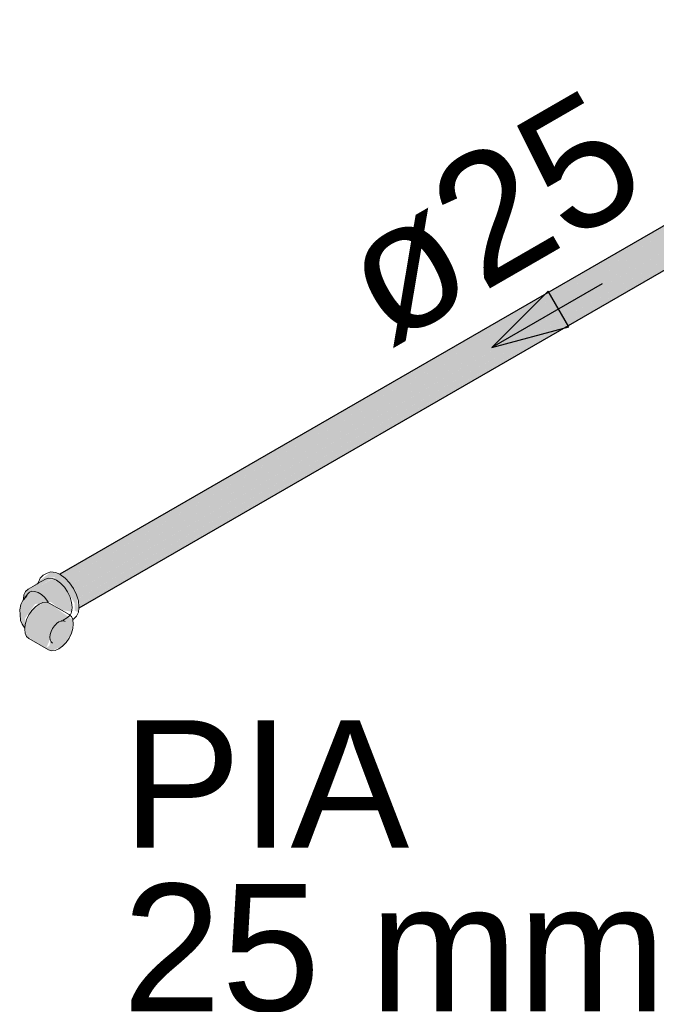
# Model space of a CAD drawing. Header units: millimetres. Extents: x 567 to 934, y -1 to 364.
# Tile 466 of 656: x 783.713 to 784.712, y 9.039 to 10.586. Entities that reach past the tile are written whole.
import ezdxf

# ---------------------------------------------------------------- set-up
doc = ezdxf.new("R2010")
doc.units = ezdxf.units.MM
doc.header["$MEASUREMENT"] = 0
doc.linetypes.add('NULL', pattern=[0])
for name, color, linetype, lineweight in [('AF-Condutos', 140, 'Continuous', 25), ('AF-Peça de utilização', 152, 'Continuous', 18), ('AF-Sentido conduto', 140, 'Continuous', 30), ('AF-Textos conduto', 7, 'Continuous', 9), ('Textos', 7, 'Continuous', 9)]:
    doc.layers.add(name, color=color, linetype=linetype, lineweight=lineweight)
doc.styles.add('Arial', font='arial.ttf')

msp = doc.modelspace()

# ---------------------------------------------------------------- hatches: boundary and pattern name
at = {"layer": 'AF-Condutos', "linetype": 'Continuous'}
for points in [[(785.316, 10.534), (785.3197, 10.5518), (785.3093, 10.5742), (785.2918, 10.5864), (783.7703, 9.708), (785.2421, 10.5488), (783.7793, 9.7039), (785.255, 10.5433), (783.7878, 9.6958), (785.2697, 10.5371), (783.7945, 9.6849), (785.2835, 10.5312), (783.7982, 9.6733), (785.294, 10.5267), (783.7982, 9.6629)], [(783.7758, 9.715), (785.2918, 10.5864), (785.284, 10.5858)], [(783.7759, 9.715), (783.7788, 9.7129), (785.2918, 10.5864)], [(783.7799, 9.7135), (783.7855, 9.7075), (785.2421, 10.5488)], [(783.7867, 9.7081), (783.7931, 9.6988), (785.255, 10.5433)], [(783.8003, 9.6883), (785.2697, 10.5371), (783.794, 9.6993)], [(783.8047, 9.6771), (785.2835, 10.5312), (783.8003, 9.6882)], [(783.8064, 9.6677), (785.294, 10.5267), (783.8044, 9.6769)], [(783.806, 9.6622), (785.316, 10.534), (783.8063, 9.6676)]]:
    msp.add_hatch(color=151, dxfattribs=at).paths.add_polyline_path(points)
at = {"layer": 'AF-Peça de utilização', "linetype": 'Continuous'}
for points in [[(783.7219, 9.688), (783.7144, 9.6676), (783.7138, 9.6424), (783.7207, 9.6305), (783.7211, 9.646), (783.7368, 9.6683), (783.7606, 9.6716), (783.7879, 9.6874), (783.7989, 9.6697), (783.7852, 9.6983), (783.7705, 9.7113), (783.7411, 9.6951), (783.7582, 9.709), (783.7682, 9.7106), (783.7852, 9.6983), (783.7989, 9.6697), (783.7989, 9.6581), (783.8048, 9.6555), (783.8019, 9.683), (783.7911, 9.7017), (783.7764, 9.7147), (783.7617, 9.7187)], [(783.741, 9.695), (783.7641, 9.7084), (783.7582, 9.709)], [(783.7918, 9.6792), (783.7879, 9.6874), (783.7609, 9.6718), (783.7774, 9.6592)], [(783.7672, 9.628), (783.7642, 9.6295), (783.7581, 9.5962), (783.7628, 9.5948), (783.78, 9.6021), (783.7938, 9.6223), (783.796, 9.6434), (783.7592, 9.6697), (783.749, 9.6706), (783.7318, 9.658), (783.7212, 9.636), (783.7235, 9.6174), (783.7581, 9.5962), (783.7635, 9.6057), (783.7545, 9.5996)], [(783.7942, 9.6562), (783.7918, 9.6792), (783.7774, 9.6592)]]:
    msp.add_hatch(color=161, dxfattribs=at).paths.add_polyline_path(points)

# ---------------------------------------------------------------- linework, layer by layer
at = {"layer": 'AF-Condutos'}
for p, q in [((785.2689, 10.577), (783.7758, 9.715)), ((783.806, 9.6622), (785.316, 10.534)), ((783.8056, 9.662), (783.806, 9.6622))]:
    msp.add_line(p, q, dxfattribs=at)
at = {"layer": 'AF-Peça de utilização'}
for p, q in [((783.7556, 9.7168), (783.7497, 9.7134)), ((783.7617, 9.7187), (783.7556, 9.7168)), ((783.7688, 9.718), (783.7617, 9.7187)), ((783.7758, 9.715), (783.7688, 9.718)), ((783.7419, 9.7009), (783.7404, 9.7001)), ((783.7531, 9.7074), (783.7419, 9.7009)), ((783.742, 9.7025), (783.7419, 9.7009)), ((783.745, 9.709), (783.742, 9.7025)), ((783.7497, 9.7134), (783.745, 9.709)), ((783.7582, 9.709), (783.7531, 9.7074)), ((783.7641, 9.7084), (783.7582, 9.709)), ((783.7643, 9.7083), (783.7641, 9.7084)), ((783.7705, 9.7057), (783.7643, 9.7083)), ((783.7769, 9.7011), (783.7705, 9.7057)), ((783.7764, 9.7147), (783.7758, 9.715)), ((783.784, 9.7092), (783.7764, 9.7147)), ((783.7828, 9.6948), (783.7769, 9.7011)), ((783.7911, 9.7017), (783.784, 9.7092)), ((783.7972, 9.6927), (783.7911, 9.7017)), ((783.7219, 9.688), (783.7194, 9.6826)), ((783.7258, 9.6917), (783.7219, 9.688)), ((783.7279, 9.6868), (783.7249, 9.6837)), ((783.7404, 9.7001), (783.7258, 9.6917)), ((783.7319, 9.6883), (783.7279, 9.6868)), ((783.7366, 9.6882), (783.7319, 9.6883)), ((783.7417, 9.6865), (783.7366, 9.6882)), ((783.7419, 9.6863), (783.7417, 9.6865)), ((783.7469, 9.6832), (783.7419, 9.6863)), ((783.7879, 9.6874), (783.7828, 9.6948)), ((783.7918, 9.6792), (783.7879, 9.6874)), ((783.8019, 9.683), (783.7972, 9.6927)), ((783.7177, 9.6737), (783.7144, 9.6676)), ((783.7184, 9.6746), (783.7177, 9.6737)), ((783.7185, 9.6754), (783.718, 9.6747)), ((783.718, 9.6747), (783.7185, 9.6753)), ((783.7187, 9.6749), (783.7184, 9.6746)), ((783.7186, 9.6755), (783.7185, 9.6754)), ((783.7185, 9.6753), (783.7186, 9.6754)), ((783.7249, 9.6837), (783.7186, 9.6755)), ((783.7194, 9.6826), (783.7186, 9.6757)), ((783.7186, 9.6754), (783.7244, 9.6818)), ((783.7186, 9.6757), (783.7186, 9.6755)), ((783.7186, 9.6754), (783.7187, 9.6749)), ((783.7244, 9.6818), (783.7187, 9.6749)), ((783.749, 9.6706), (783.7432, 9.6681)), ((783.7519, 9.6785), (783.7469, 9.6832)), ((783.7545, 9.6711), (783.749, 9.6706)), ((783.7564, 9.6729), (783.7519, 9.6785)), ((783.7581, 9.67), (783.7545, 9.6711)), ((783.7573, 9.6714), (783.7564, 9.6729)), ((783.7581, 9.67), (783.7573, 9.6714)), ((783.7592, 9.6697), (783.7581, 9.67)), ((783.7902, 9.6518), (783.7592, 9.6697)), ((783.7931, 9.6749), (783.7918, 9.6792)), ((783.7942, 9.6709), (783.7931, 9.6749)), ((783.7951, 9.6631), (783.7942, 9.6709)), ((783.8048, 9.6731), (783.8019, 9.683)), ((783.8058, 9.6637), (783.8048, 9.6731)), ((783.7144, 9.6676), (783.7127, 9.6594)), ((783.7127, 9.6594), (783.7134, 9.652)), ((783.7318, 9.658), (783.7271, 9.6512)), ((783.7373, 9.6638), (783.7318, 9.658)), ((783.7432, 9.6681), (783.7373, 9.6638)), ((783.7918, 9.6508), (783.7933, 9.6541)), ((783.7933, 9.6541), (783.7942, 9.6562)), ((783.7942, 9.6562), (783.7946, 9.6588)), ((783.7946, 9.6588), (783.7951, 9.6631)), ((783.8019, 9.649), (783.8048, 9.6555)), ((783.8048, 9.6555), (783.8056, 9.662)), ((783.8056, 9.662), (783.8058, 9.6637)), ((783.7134, 9.652), (783.7138, 9.6424)), ((783.7138, 9.6424), (783.7163, 9.6367)), ((783.7235, 9.6436), (783.7212, 9.636)), ((783.7271, 9.6512), (783.7235, 9.6436)), ((783.7705, 9.6375), (783.7741, 9.6401)), ((783.7741, 9.6401), (783.7777, 9.6416)), ((783.7777, 9.6416), (783.7784, 9.6417)), ((783.7784, 9.6417), (783.7811, 9.642)), ((783.7807, 9.643), (783.7879, 9.6472)), ((783.7811, 9.642), (783.782, 9.6417)), ((783.782, 9.6417), (783.784, 9.6411)), ((783.7879, 9.6472), (783.7918, 9.6508)), ((783.7915, 9.6506), (783.7902, 9.6518)), ((783.7916, 9.6504), (783.7915, 9.6506)), ((783.7924, 9.6498), (783.7916, 9.6504)), ((783.7938, 9.6485), (783.7924, 9.6498)), ((783.7959, 9.6439), (783.7938, 9.6485)), ((783.7959, 9.6439), (783.7972, 9.6446)), ((783.796, 9.6435), (783.7959, 9.6439)), ((783.796, 9.6434), (783.796, 9.6435)), ((783.7968, 9.6371), (783.796, 9.6434)), ((783.7972, 9.6446), (783.8019, 9.649)), ((783.7163, 9.6367), (783.7207, 9.6305)), ((783.7207, 9.6305), (783.7205, 9.6288)), ((783.7205, 9.6288), (783.7212, 9.6225)), ((783.7212, 9.636), (783.7207, 9.6305)), ((783.7607, 9.6204), (783.7621, 9.6251)), ((783.7621, 9.6251), (783.7643, 9.6297)), ((783.7643, 9.6297), (783.7672, 9.6339)), ((783.7672, 9.6339), (783.7699, 9.6368)), ((783.7699, 9.6368), (783.7705, 9.6375)), ((783.7938, 9.6223), (783.796, 9.6299)), ((783.796, 9.6299), (783.7968, 9.6371)), ((783.7212, 9.6225), (783.7235, 9.6174)), ((783.7235, 9.6174), (783.7271, 9.6141)), ((783.7271, 9.6141), (783.7581, 9.5962)), ((783.7602, 9.616), (783.7607, 9.6204)), ((783.7607, 9.6121), (783.7602, 9.616)), ((783.7621, 9.609), (783.7607, 9.6121)), ((783.7643, 9.6069), (783.7621, 9.609)), ((783.78, 9.6021), (783.7855, 9.6079)), ((783.7855, 9.6079), (783.7902, 9.6147)), ((783.7902, 9.6147), (783.7938, 9.6223)), ((783.7581, 9.5962), (783.7628, 9.5948)), ((783.7628, 9.5948), (783.7683, 9.5953)), ((783.7683, 9.5953), (783.7741, 9.5978)), ((783.7741, 9.5978), (783.78, 9.6021))]:
    msp.add_line(p, q, dxfattribs=at)
at = {"layer": 'AF-Sentido conduto'}
for p, q in [((784.5425, 10.1597), (784.4541, 10.0713)), ((784.5749, 10.1037), (784.5425, 10.1597)), ((784.4541, 10.0713), (784.5749, 10.1037))]:
    msp.add_line(p, q, dxfattribs=at)
msp.add_lwpolyline([(784.6273, 10.1713), (784.4541, 10.0713)], dxfattribs=at)

# ---------------------------------------------------------------- texts
at = {"layer": 'AF-Textos conduto', "linetype": 'NULL', "insert": (784.5024, 10.1876), "char_height": 0.2, "width": 0.962805, "attachment_point": 8, "rotation": 30.0001, "line_spacing_factor": 0.6, "style": 'Arial'}
msp.add_mtext('ø25', dxfattribs=at)
at = {"layer": 'Textos', "linetype": 'NULL', "char_height": 0.2, "attachment_point": 7, "line_spacing_factor": 0.6, "style": 'Arial'}
for s, insert, width in [('PIA', (783.8741, 9.2857), 0.900915), ('25 mm - 1/2"', (783.8741, 9.0257), 3.178963)]:
    msp.add_mtext(s, dxfattribs=dict(at, insert=insert, width=width))

doc.saveas('drawing.dxf')
